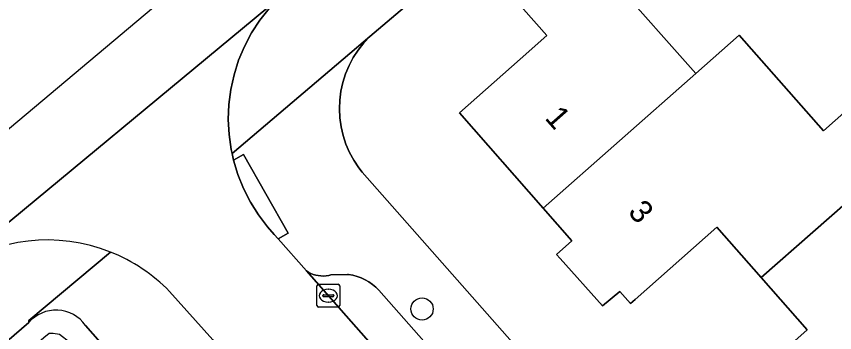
# Model space of a CAD drawing. Extents: x 157320 to 158835, y 386650 to 388491.
# Drawn here: x 157596.12 to 157631.99, y 387898.23 to 387912.08 of the extents above; entities that cross this region are included whole.
import ezdxf

# ---------------------------------------------------------------- set-up
doc = ezdxf.new("R2010")
doc.units = 0
for name, color, linetype in [('IMGEO_Boom', 7, 'Continuous'), ('IMGEO_Erf', 7, 'Continuous'), ('IMGEO_Groenvoorziening', 7, 'Continuous'), ('IMGEO_Haag', 7, 'Continuous'), ('IMGEO_Kolk', 7, 'Continuous'), ('IMGEO_Pand', 7, 'Continuous'), ('IMGEO_Pand_nummerreeks', 7, 'Continuous'), ('IMGEO_Parkeervlak_open', 7, 'Continuous'), ('IMGEO_Rijbaan_lokaal_open', 7, 'Continuous'), ('IMGEO_Voetpad_open', 7, 'Continuous')]:
    doc.layers.add(name, color=color, linetype=linetype)

msp = doc.modelspace()

# ---------------------------------------------------------------- linework, layer by layer
at = {"layer": 'IMGEO_Boom'}
msp.add_circle((157613.905, 387899.263), 0.489, dxfattribs=at)
at = {"layer": 'IMGEO_Erf'}
for points in [[(157656.288, 387948.698), (157628.131, 387925.258), (157620.841, 387919.191), (157624.224, 387915.359), (157622.298, 387913.659), (157625.897, 387909.582), (157627.806, 387911.259), (157631.502, 387907.071), (157633.547, 387908.877), (157635.559, 387906.599), (157637.708, 387904.167), (157636.116, 387902.761), (157639.662, 387898.745), (157639.837, 387898.901), (157643.482, 387894.771), (157644.738, 387895.88), (157646.864, 387893.55), (157648.976, 387891.157), (157648.021, 387890.314), (157651.63, 387886.226)], [(157627.291, 387895.245), (157630.785, 387898.352), (157628.768, 387900.637), (157626.822, 387902.842), (157623.238, 387899.679), (157623.043, 387899.507), (157622.576, 387900.036), (157621.81, 387899.407), (157619.953, 387901.477), (157619.791, 387901.647), (157620.471, 387902.256), (157619.21, 387903.687), (157615.539, 387907.855), (157618.198, 387910.204), (157619.371, 387911.253), (157616.076, 387914.986), (157611.621, 387911.205), (157611.351, 387910.919), (157611.107, 387910.609), (157610.892, 387910.279), (157610.708, 387909.932), (157610.555, 387909.569), (157610.435, 387909.194), (157610.349, 387908.81), (157610.298, 387908.419), (157610.282, 387908.026), (157610.301, 387907.633), (157610.355, 387907.243), (157610.444, 387906.859), (157610.567, 387906.485), (157610.722, 387906.123), (157610.91, 387905.777), (157611.127, 387905.449), (157611.28, 387905.251), (157676.491, 387831.375)]]:
    msp.add_lwpolyline(points, dxfattribs=at)
at = {"layer": 'IMGEO_Groenvoorziening'}
for points in [[(157596.666, 387898.667), (157591.074, 387893.848), (157576.785, 387881.818), (157577.453, 387881.073), (157591.726, 387893.089), (157592.879, 387894.1), (157597.334, 387898.007), (157597.556, 387898.205), (157597.738, 387898.211), (157598.011, 387898.166), (157598.466, 387897.813), (157630.55, 387861.394), (157645.53, 387844.496), (157645.954, 387843.343), (157645.442, 387842.312), (157643.275, 387840.451), (157627.162, 387826.391), (157626.142, 387825.501), (157600.373, 387803.016), (157598.489, 387801.366), (157599.159, 387800.624), (157601.031, 387802.263), (157630.109, 387827.61)], [(157646.328, 387844.995), (157631.299, 387862.056), (157599.154, 387898.545)]]:
    msp.add_lwpolyline(points, dxfattribs=at)
msp.add_arc((157597.862, 387897.635), 1.58, 35.1725, 139.213, dxfattribs=at)
at = {"layer": 'IMGEO_Haag'}
for points in [[(157596.666, 387898.667), (157591.074, 387893.848), (157576.785, 387881.818), (157577.453, 387881.073), (157591.726, 387893.089), (157592.879, 387894.1), (157597.334, 387898.007), (157597.556, 387898.205), (157597.738, 387898.211), (157598.011, 387898.166), (157598.466, 387897.813), (157630.55, 387861.394), (157645.53, 387844.496), (157645.954, 387843.343), (157645.442, 387842.312), (157643.275, 387840.451), (157627.162, 387826.391), (157626.142, 387825.501), (157600.373, 387803.016), (157598.489, 387801.366), (157599.159, 387800.624), (157601.031, 387802.263), (157630.109, 387827.61)], [(157646.328, 387844.995), (157631.299, 387862.056), (157599.154, 387898.545)]]:
    msp.add_lwpolyline(points, dxfattribs=at)
msp.add_arc((157597.862, 387897.635), 1.58, 35.1725, 139.213, dxfattribs=at)
at = {"layer": 'IMGEO_Kolk'}
for p, q in [((157609.297, 387899.419), (157609.297, 387900.271)), ((157609.372, 387900.345), (157610.224, 387900.345)), ((157610.298, 387900.271), (157610.298, 387899.419)), ((157609.556, 387899.839), (157609.556, 387899.851)), ((157609.994, 387899.802), (157609.596, 387899.802)), ((157609.599, 387899.888), (157609.997, 387899.888)), ((157609.785, 387900.125), (157609.81, 387900.125)), ((157610.04, 387899.851), (157610.04, 387899.839)), ((157609.808, 387899.565), (157609.783, 387899.565)), ((157610.224, 387899.345), (157609.372, 387899.345))]:
    msp.add_line(p, q, dxfattribs=at)
for points in [[(157609.297, 387899.419), (157609.297, 387900.271)], [(157609.372, 387900.345), (157610.224, 387900.345)], [(157610.298, 387900.271), (157610.298, 387899.419)], [(157610.224, 387899.345), (157609.372, 387899.345)]]:
    msp.add_lwpolyline(points, dxfattribs=at)
for centre, radius, start, end in [((157609.374, 387900.269), 0.0765, 91.552, 178.448), ((157609.374, 387900.269), 0.0765, 91.552, 178.448), ((157610.222, 387900.269), 0.0765, 1.552, 88.448), ((157610.222, 387900.269), 0.0765, 1.552, 88.448), ((157609.596, 387899.848), 0.0403, 85.8775, 175.7526), ((157609.593, 387899.838), 0.0366, 178.938, 274.7102), ((157609.997, 387899.845), 0.043, 264.8664, 352.4533), ((157610.001, 387899.85), 0.0386, 1.7309, 96.639), ((157609.374, 387899.421), 0.0765, 181.552, 268.448), ((157609.374, 387899.421), 0.0765, 181.552, 268.448), ((157610.222, 387899.421), 0.0765, 271.552, 358.448), ((157610.222, 387899.421), 0.0765, 271.552, 358.448)]:
    msp.add_arc(centre, radius, start, end, dxfattribs=at)
for centre, major_axis, ratio, start_param, end_param in [((157609.784, 387899.845), (-0.387, 0.002), 0.722429, 4.712389, 7.853982), ((157609.809, 387899.845), (-0.39, 0.002), 0.717154, 1.570796, 4.712389)]:
    msp.add_ellipse(centre, major_axis=major_axis, ratio=ratio, start_param=start_param, end_param=end_param, dxfattribs=at)
at = {"layer": 'IMGEO_Pand'}
for points in [[(157622.298, 387913.659), (157624.224, 387915.359), (157620.841, 387919.191), (157616.076, 387914.986), (157619.371, 387911.253), (157618.198, 387910.204), (157615.539, 387907.855), (157619.21, 387903.687), (157625.897, 387909.582)], [(157635.559, 387906.599), (157633.547, 387908.877), (157631.502, 387907.071), (157627.806, 387911.259), (157625.897, 387909.582), (157619.21, 387903.687), (157620.471, 387902.256), (157619.791, 387901.647), (157619.953, 387901.477), (157621.81, 387899.407), (157622.576, 387900.036), (157623.043, 387899.507), (157623.238, 387899.679), (157626.822, 387902.842), (157628.768, 387900.637)], [(157636.116, 387902.761), (157637.708, 387904.167), (157635.559, 387906.599), (157628.768, 387900.637), (157630.785, 387898.352), (157627.291, 387895.245), (157626.929, 387894.926), (157627.553, 387894.231), (157630.59, 387890.785), (157637.372, 387896.707), (157639.662, 387898.745)]]:
    msp.add_lwpolyline(points, close=True, dxfattribs=at)
at = {"layer": 'IMGEO_Parkeervlak_open'}
msp.add_lwpolyline([(157617.701, 387893.632), (157612.01, 387900.084), (157611.876, 387900.22), (157611.73, 387900.343), (157611.573, 387900.453), (157611.407, 387900.548), (157611.234, 387900.628), (157611.054, 387900.692), (157610.869, 387900.74), (157610.681, 387900.772), (157610.642, 387900.776), (157609.906, 387900.754), (157609.813, 387900.732), (157609.7, 387900.715), (157609.586, 387900.708), (157609.471, 387900.711), (157609.358, 387900.724), (157609.246, 387900.748), (157609.137, 387900.781), (157609.031, 387900.824), (157608.929, 387900.877), (157608.833, 387900.938), (157673.92, 387827.143)], dxfattribs=at)
at = {"layer": 'IMGEO_Rijbaan_lokaal_open'}
for points in [[(157663.311, 387953.76), (157658.238, 387959.617), (157554.626, 387872.571), (157543.925, 387864.194)], [(157543.925, 387864.194), (157546.147, 387861.518), (157547.942, 387862.974), (157551.801, 387866.114), (157557.951, 387871.301), (157565.965, 387878.024), (157573.629, 387884.467), (157593.222, 387900.95), (157607.65, 387912.915), (157608.065, 387913.264), (157650.183, 387948.684), (157650.72, 387949.134), (157653.615, 387951.569), (157655.198, 387952.9)], [(157608.833, 387900.938), (157607.604, 387902.332), (157607.428, 387902.531), (157607.134, 387902.862), (157606.732, 387903.389), (157606.38, 387903.949), (157606.078, 387904.539), (157605.831, 387905.153), (157605.639, 387905.787), (157605.576, 387906.074), (157605.537, 387906.249), (157605.445, 387906.904), (157605.411, 387907.565), (157605.436, 387908.227), (157605.521, 387908.883), (157605.664, 387909.529), (157605.864, 387910.16), (157606.119, 387910.771), (157606.428, 387911.356), (157606.789, 387911.912), (157607.197, 387912.433), (157607.65, 387912.915), (157593.222, 387900.95)], [(157729.55, 387834.104), (157728.562, 387833.876), (157724.892, 387833.031), (157714.68, 387830.684), (157683.612, 387823.423), (157683.417, 387823.394), (157683.222, 387823.368), (157682.956, 387823.339), (157682.032, 387823.293), (157681.107, 387823.329), (157680.189, 387823.447), (157679.285, 387823.647), (157678.403, 387823.927), (157677.549, 387824.285), (157676.731, 387824.718), (157675.955, 387825.222), (157675.226, 387825.793), (157674.552, 387826.427), (157673.92, 387827.143), (157608.833, 387900.938)], [(157602.837, 387900.03), (157604.73, 387897.915), (157647.931, 387848.881), (157648.432, 387848.271), (157660.135, 387834.829), (157671.431, 387822.03)]]:
    msp.add_lwpolyline(points, dxfattribs=at)
for centre, radius, start, end in [((157597.488, 387894.824), 7.465, 68.2409, 124.8506), ((157597.483, 387894.819), 7.471, 44.2246, 68.2213)]:
    msp.add_arc(centre, radius, start, end, dxfattribs=at)
at = {"layer": 'IMGEO_Voetpad_open'}
for points in [[(157608.065, 387913.264), (157607.65, 387912.915), (157607.197, 387912.433), (157606.789, 387911.912), (157606.428, 387911.356), (157606.119, 387910.771), (157605.864, 387910.16), (157605.664, 387909.529), (157605.521, 387908.883), (157605.436, 387908.227), (157605.411, 387907.565), (157605.445, 387906.904), (157605.537, 387906.249), (157605.576, 387906.074), (157611.621, 387911.205), (157616.076, 387914.986), (157620.841, 387919.191), (157628.131, 387925.258)], [(157676.491, 387831.375), (157611.28, 387905.251), (157611.127, 387905.449), (157610.91, 387905.777), (157610.722, 387906.123), (157610.567, 387906.485), (157610.444, 387906.859), (157610.355, 387907.243), (157610.301, 387907.633), (157610.282, 387908.026), (157610.298, 387908.419), (157610.349, 387908.81), (157610.435, 387909.194), (157610.555, 387909.569), (157610.708, 387909.932), (157610.892, 387910.279), (157611.107, 387910.609), (157611.351, 387910.919), (157611.621, 387911.205), (157605.576, 387906.074), (157605.639, 387905.787), (157606.072, 387906.035), (157608.037, 387902.58), (157607.604, 387902.332), (157608.833, 387900.938), (157608.929, 387900.877), (157609.031, 387900.824), (157609.137, 387900.781), (157609.246, 387900.748), (157609.358, 387900.724), (157609.471, 387900.711), (157609.586, 387900.708), (157609.7, 387900.715), (157609.813, 387900.732), (157609.906, 387900.754), (157610.642, 387900.776), (157610.681, 387900.772), (157610.869, 387900.74), (157611.054, 387900.692), (157611.234, 387900.628), (157611.407, 387900.548), (157611.573, 387900.453), (157611.73, 387900.343), (157611.876, 387900.22), (157612.01, 387900.084), (157617.701, 387893.632)], [(157587.668, 387857.257), (157570.689, 387876.871), (157570.022, 387877.663), (157573.226, 387880.402), (157573.885, 387879.563), (157573.981, 387879.458), (157576.785, 387881.818), (157591.074, 387893.848), (157596.666, 387898.667), (157596.672, 387898.756), (157600.255, 387901.757)], [(157600.255, 387901.757), (157596.672, 387898.756), (157596.666, 387898.667)], [(157604.73, 387897.915), (157602.837, 387900.03)], [(157599.154, 387898.545), (157631.299, 387862.056), (157646.328, 387844.995), (157646.404, 387845.018), (157649.35, 387841.66)]]:
    msp.add_lwpolyline(points, dxfattribs=at)
msp.add_lwpolyline([(157605.639, 387905.787), (157605.831, 387905.153), (157606.078, 387904.539), (157606.38, 387903.949), (157606.732, 387903.389), (157607.134, 387902.862), (157607.428, 387902.531), (157607.604, 387902.332), (157608.037, 387902.58), (157606.072, 387906.035)], close=True, dxfattribs=at)
for centre, radius, start, end in [((157597.488, 387894.824), 7.465, 68.2409, 124.8506), ((157597.483, 387894.819), 7.471, 44.2246, 68.2213), ((157597.862, 387897.635), 1.58, 35.1725, 139.213)]:
    msp.add_arc(centre, radius, start, end, dxfattribs=at)

# ---------------------------------------------------------------- texts
at = {"layer": 'IMGEO_Pand_nummerreeks'}
for s, p in [('1', (157619.249, 387907.613)), ('3', (157622.891, 387903.487))]:
    msp.add_text(s, height=1, rotation=311.4361, dxfattribs=at).set_placement(p)

doc.saveas('drawing.dxf')
